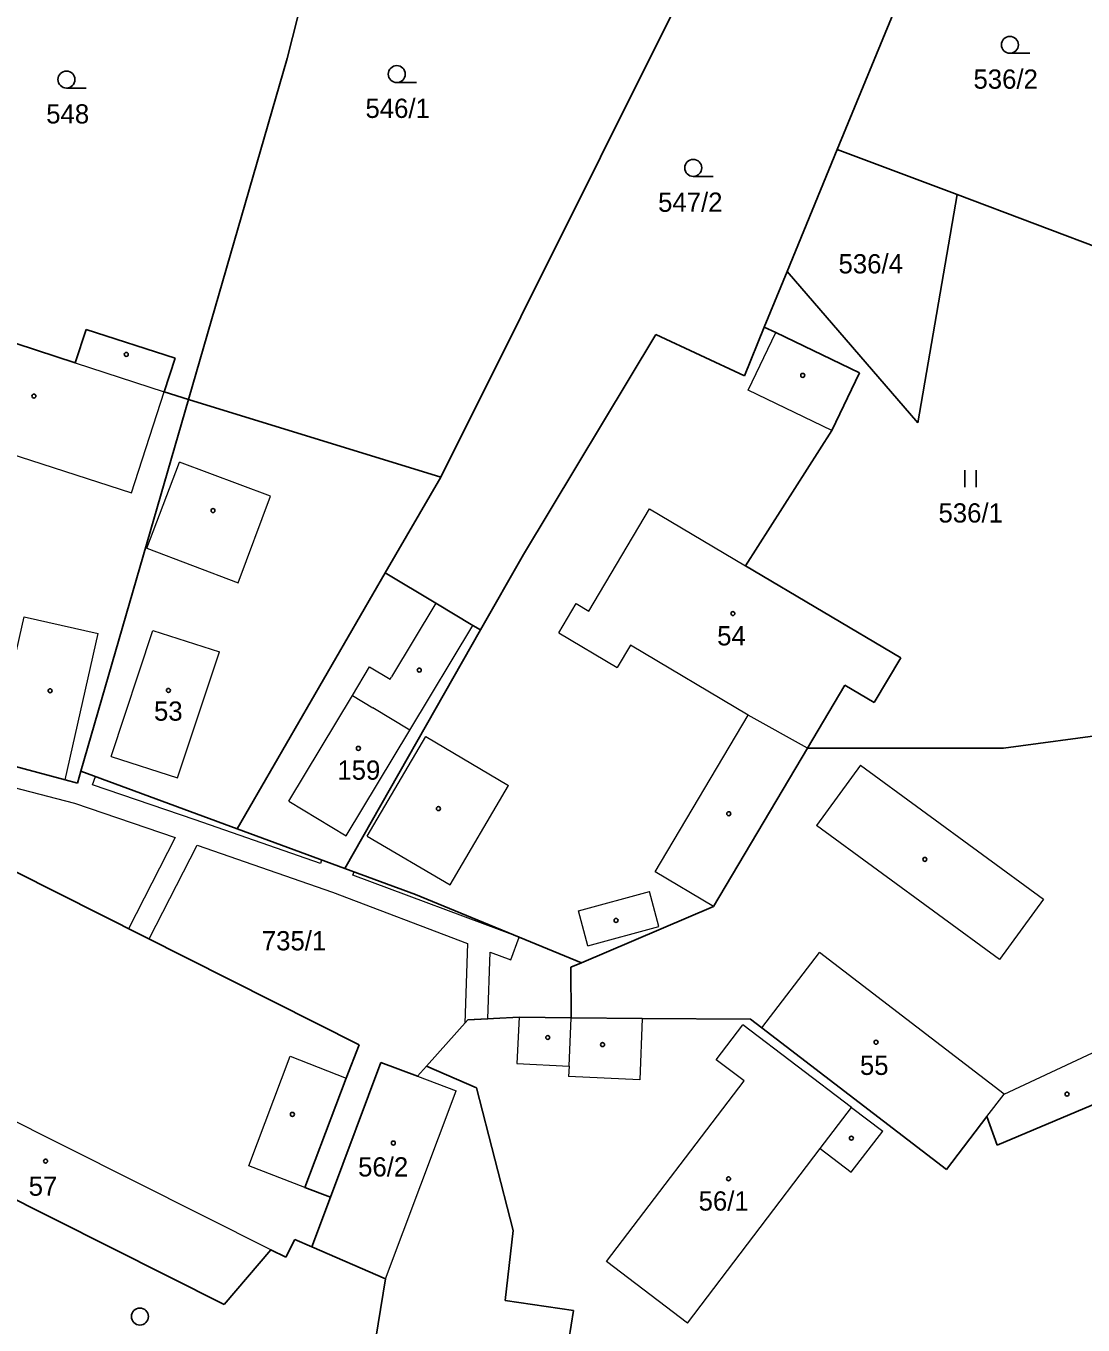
# Model space of a CAD drawing. Extents: x -701211 to -698780, y -1014269 to -1012378.
# Drawn here: x -700200.7 to -700107.3, y -1013412.7 to -1013298 of the extents above; entities that cross this region are included whole.
import ezdxf
from ezdxf.enums import TextEntityAlignment as Align

# ---------------------------------------------------------------- set-up
doc = ezdxf.new("R2010")
doc.units = 0
doc.header["$LTSCALE"] = 0.68
for name, color, linetype, lineweight in [('1', 7, 'Continuous', 25), ('13', 7, 'Continuous', 13), ('3', 7, 'Continuous', 25), ('4', 7, 'Continuous', 13), ('5', 7, 'Continuous', 25)]:
    doc.layers.add(name, color=color, linetype=linetype, lineweight=lineweight)
doc.layers.add('2', color=7, linetype='Continuous')

msp = doc.modelspace()

# ---------------------------------------------------------------- linework, layer by layer
at = {"layer": '1'}
for p, q in [((-700170.76, -1013273.9), (-700177.62, -1013300.82)), ((-700164.04, -1013337.79), (-700136.72, -1013283.1)), ((-700129.01, -1013308.85), (-700120.3, -1013287.65)), ((-700177.62, -1013300.82), (-700186.33, -1013330.94)), ((-700133.44, -1013319.64), (-700129.01, -1013308.85)), ((-700118.43, -1013312.85), (-700129.01, -1013308.85)), ((-700121.89, -1013333), (-700118.43, -1013312.85)), ((-700099.39, -1013320.04), (-700118.43, -1013312.85)), ((-700135.46, -1013324.55), (-700133.44, -1013319.64)), ((-700121.89, -1013333), (-700133.44, -1013319.64)), ((-700207.61, -1013324.04), (-700196.32, -1013327.7)), ((-700137.22, -1013328.84), (-700135.46, -1013324.55)), ((-700134.45, -1013325.03), (-700135.46, -1013324.55)), ((-700196.32, -1013327.7), (-700195.36, -1013324.75)), ((-700195.36, -1013324.75), (-700187.51, -1013327.3)), ((-700156.74, -1013344.62), (-700145.05, -1013325.21)), ((-700145.05, -1013325.21), (-700137.22, -1013328.84)), ((-700127.05, -1013328.57), (-700134.45, -1013325.03)), ((-700188.47, -1013330.25), (-700187.51, -1013327.3)), ((-700129.49, -1013333.67), (-700127.05, -1013328.57)), ((-700188.47, -1013330.25), (-700186.33, -1013330.94)), ((-700186.33, -1013330.94), (-700195.82, -1013363.77)), ((-700164.04, -1013337.79), (-700186.33, -1013330.94)), ((-700129.49, -1013333.67), (-700137.13, -1013345.62)), ((-700164.04, -1013337.79), (-700168.94, -1013346.25)), ((-700156.74, -1013344.62), (-700160.53, -1013351.29)), ((-700168.94, -1013346.25), (-700182.01, -1013368.85)), ((-700164.48, -1013348.93), (-700168.94, -1013346.25)), ((-700137.13, -1013345.62), (-700123.4, -1013353.75)), ((-700161.2, -1013350.9), (-700164.48, -1013348.93)), ((-700160.53, -1013351.29), (-700161.2, -1013350.9)), ((-700160.53, -1013351.29), (-700172.5, -1013372.35)), ((-700125.75, -1013357.71), (-700123.4, -1013353.75)), ((-700131.64, -1013361.74), (-700128.33, -1013356.17)), ((-700128.33, -1013356.17), (-700125.75, -1013357.71)), ((-700114.32, -1013361.72), (-700103.31, -1013360.25)), ((-700139.94, -1013375.71), (-700131.64, -1013361.74)), ((-700114.32, -1013361.72), (-700131.64, -1013361.74)), ((-700197.23, -1013364.52), (-700203.71, -1013362.8)), ((-700197.23, -1013364.52), (-700196.12, -1013364.82)), ((-700195.82, -1013363.77), (-700196.12, -1013364.82)), ((-700182.01, -1013368.85), (-700195.82, -1013363.77)), ((-700172.5, -1013372.35), (-700182.01, -1013368.85)), ((-700171.25, -1013387.94), (-700201.64, -1013372.62)), ((-700166.26, -1013374.64), (-700172.5, -1013372.35)), ((-700151.62, -1013380.68), (-700166.26, -1013374.64)), ((-700139.94, -1013375.71), (-700151.62, -1013380.68)), ((-700152.55, -1013381.08), (-700151.62, -1013380.68)), ((-700152.51, -1013385.54), (-700152.55, -1013381.08)), ((-700161.66, -1013385.71), (-700165.3, -1013389.81)), ((-700157.1, -1013385.49), (-700161.66, -1013385.71)), ((-700152.51, -1013385.54), (-700157.1, -1013385.49)), ((-700146.24, -1013385.6), (-700152.51, -1013385.54)), ((-700136.69, -1013385.65), (-700146.24, -1013385.6)), ((-700135.67, -1013386.43), (-700136.69, -1013385.65)), ((-700119.37, -1013398.94), (-700135.67, -1013386.43)), ((-700172.4, -1013390.86), (-700171.25, -1013387.94)), ((-700169.32, -1013389.49), (-700173.79, -1013401.39)), ((-700166.1, -1013390.7), (-700169.32, -1013389.49)), ((-700165.3, -1013389.81), (-700166.1, -1013390.7)), ((-700160.89, -1013391.73), (-700165.3, -1013389.81)), ((-700176.06, -1013400.54), (-700172.4, -1013390.86)), ((-700101.52, -1013391.13), (-700114.89, -1013396.78)), ((-700157.65, -1013404.33), (-700160.89, -1013391.73)), ((-700119.37, -1013398.94), (-700115.79, -1013394.27)), ((-700114.89, -1013396.78), (-700115.79, -1013394.27)), ((-700183.18, -1013410.86), (-700208.08, -1013398.36)), ((-700176.06, -1013400.54), (-700173.79, -1013401.39)), ((-700173.79, -1013401.39), (-700175.44, -1013405.77)), ((-700157.65, -1013404.33), (-700158.36, -1013410.51)), ((-700183.18, -1013410.86), (-700179.05, -1013406.02)), ((-700177.71, -1013406.69), (-700179.05, -1013406.02)), ((-700177.71, -1013406.69), (-700176.92, -1013405.13)), ((-700175.44, -1013405.77), (-700176.92, -1013405.13)), ((-700168.91, -1013408.58), (-700175.44, -1013405.77)), ((-700168.91, -1013408.58), (-700171.13, -1013421.98)), ((-700152.3, -1013411.38), (-700158.36, -1013410.51)), ((-700152.3, -1013411.38), (-700154.07, -1013422.05))]:
    msp.add_line(p, q, dxfattribs=at)
at = {"layer": '13'}
msp.add_lwpolyline([(-700205.74, -1013364.18), (-700196.4, -1013366.59), (-700187.51, -1013369.63), (-700191.63, -1013377.67), (-700189.81, -1013378.58), (-700185.57, -1013370.3), (-700173.61, -1013374.45), (-700161.68, -1013378.98), (-700161.91, -1013386), (-700161.66, -1013385.71), (-700159.87, -1013385.62), (-700159.67, -1013379.73), (-700157.85, -1013380.41), (-700157.1, -1013378.42), (-700171.8, -1013372.93), (-700171.69, -1013372.65), (-700172.5, -1013372.35), (-700174.56, -1013371.59), (-700174.67, -1013371.9), (-700185.73, -1013368.06), (-700194.79, -1013364.96), (-700194.54, -1013364.24), (-700195.82, -1013363.77), (-700196.12, -1013364.82), (-700197.23, -1013364.52), (-700203.71, -1013362.8)], dxfattribs=at)
at = {"layer": '3'}
for p, q in [((-700113.763, -1013300.37), (-700112.013, -1013300.37)), ((-700197.103, -1013303.44), (-700195.353, -1013303.44)), ((-700167.923, -1013302.95), (-700166.173, -1013302.95)), ((-700141.733, -1013311.24), (-700139.983, -1013311.24)), ((-700117.741, -1013338.68), (-700117.741, -1013337.18)), ((-700116.74, -1013338.68), (-700116.74, -1013337.18))]:
    msp.add_line(p, q, dxfattribs=at)
for centre in [(-700113.7629, -1013299.6198), (-700167.9229, -1013302.1998), (-700197.1029, -1013302.6898), (-700141.7329, -1013310.4898), (-700190.6129, -1013411.9198)]:
    msp.add_circle(centre, 0.75, dxfattribs=at)
at = {"layer": '4'}
for p, q in [((-700136.88, -1013330.13), (-700134.45, -1013325.03)), ((-700196.32, -1013327.7), (-700188.47, -1013330.25)), ((-700191.36, -1013339.18), (-700188.47, -1013330.25)), ((-700129.49, -1013333.67), (-700136.88, -1013330.13)), ((-700210.51, -1013332.98), (-700191.36, -1013339.18)), ((-700189.99, -1013344.08), (-700187.12, -1013336.46)), ((-700179.07, -1013339.49), (-700187.12, -1013336.46)), ((-700181.94, -1013347.12), (-700179.07, -1013339.49)), ((-700150.96, -1013349.62), (-700145.6, -1013340.6)), ((-700145.6, -1013340.6), (-700137.13, -1013345.62)), ((-700189.99, -1013344.08), (-700181.94, -1013347.12)), ((-700164.48, -1013348.93), (-700168.38, -1013355.42)), ((-700153.61, -1013351.54), (-700152.08, -1013348.96)), ((-700152.08, -1013348.96), (-700150.96, -1013349.62)), ((-700197.23, -1013364.52), (-700194.3, -1013351.61)), ((-700153.61, -1013351.54), (-700148.45, -1013354.6)), ((-700187.29, -1013364.34), (-700183.59, -1013353.21)), ((-700171.83, -1013357.08), (-700170.32, -1013354.56)), ((-700177.45, -1013366.42), (-700171.83, -1013357.08)), ((-700171.83, -1013357.08), (-700170.03, -1013358.16)), ((-700166.76, -1013360.13), (-700170.03, -1013358.16)), ((-700145.1, -1013372.65), (-700136.88, -1013358.81)), ((-700131.64, -1013361.74), (-700136.88, -1013358.81)), ((-700170.55, -1013369.5), (-700165.37, -1013360.71)), ((-700165.37, -1013360.71), (-700158.05, -1013365.02)), ((-700193.16, -1013362.48), (-700187.29, -1013364.34)), ((-700126.96, -1013363.24), (-700130.85, -1013368.56)), ((-700163.22, -1013373.81), (-700158.05, -1013365.02)), ((-700114.68, -1013380.38), (-700130.85, -1013368.56)), ((-700170.55, -1013369.5), (-700163.22, -1013373.81)), ((-700139.94, -1013375.71), (-700145.1, -1013372.65)), ((-700151.88, -1013376.1), (-700145.61, -1013374.4)), ((-700144.77, -1013377.49), (-700145.61, -1013374.4)), ((-700151.04, -1013379.19), (-700151.88, -1013376.1)), ((-700151.04, -1013379.19), (-700144.77, -1013377.49)), ((-700135.67, -1013386.43), (-700130.57, -1013379.77)), ((-700114.26, -1013392.27), (-700130.57, -1013379.77)), ((-700152.7, -1013389.81), (-700152.51, -1013385.54)), ((-700146.24, -1013385.6), (-700146.45, -1013391.02)), ((-700139.7, -1013389.24), (-700137.35, -1013386.15)), ((-700127.75, -1013393.45), (-700137.35, -1013386.15)), ((-700179.05, -1013406.02), (-700213.84, -1013388.55)), ((-700114.26, -1013392.27), (-700105.09, -1013387.99)), ((-700180.99, -1013398.6), (-700177.33, -1013388.92)), ((-700177.33, -1013388.92), (-700172.4, -1013390.86)), ((-700152.7, -1013389.81), (-700152.74, -1013390.72)), ((-700137.25, -1013391.1), (-700139.7, -1013389.24)), ((-700166.1, -1013390.7), (-700162.67, -1013391.99)), ((-700146.45, -1013391.02), (-700152.74, -1013390.72)), ((-700149.4, -1013407.07), (-700137.25, -1013391.1)), ((-700168.91, -1013408.58), (-700162.67, -1013391.99)), ((-700115.79, -1013394.27), (-700114.26, -1013392.27)), ((-700130.51, -1013397.08), (-700127.75, -1013393.45)), ((-700127.75, -1013393.45), (-700125, -1013395.54)), ((-700127.77, -1013399.17), (-700125, -1013395.54)), ((-700142.25, -1013412.51), (-700130.51, -1013397.08)), ((-700130.51, -1013397.08), (-700127.77, -1013399.17)), ((-700176.06, -1013400.54), (-700180.99, -1013398.6)), ((-700142.25, -1013412.51), (-700149.4, -1013407.07))]:
    msp.add_line(p, q, dxfattribs=at)
for points in [[(-700203.71, -1013362.8), (-700200.84, -1013350.14), (-700194.3, -1013351.61)], [(-700177.45, -1013366.42), (-700172.38, -1013369.47), (-700166.76, -1013360.13), (-700161.2, -1013350.9)], [(-700193.16, -1013362.48), (-700189.46, -1013351.35), (-700183.59, -1013353.21)], [(-700136.88, -1013358.81), (-700147.28, -1013352.63), (-700148.45, -1013354.6)], [(-700170.32, -1013354.56), (-700168.52, -1013355.64), (-700168.38, -1013355.42)], [(-700126.96, -1013363.24), (-700110.79, -1013375.06), (-700114.68, -1013380.38)], [(-700157.1, -1013385.49), (-700157.31, -1013389.57), (-700152.7, -1013389.81)]]:
    msp.add_lwpolyline(points, dxfattribs=at)
at = {"layer": '5'}
for centre in [(-700191.8168, -1013326.9592), (-700132.0668, -1013328.8092), (-700199.9768, -1013330.6392), (-700184.1568, -1013340.7492), (-700138.2368, -1013349.8392), (-700165.9368, -1013354.8392), (-700198.5468, -1013356.6592), (-700188.0968, -1013356.6292), (-700171.3168, -1013361.7492), (-700164.2468, -1013367.0692), (-700138.5968, -1013367.5192), (-700121.2768, -1013371.5492), (-700148.5568, -1013376.9392), (-700154.5868, -1013387.2792), (-700125.5868, -1013387.6992), (-700149.7468, -1013387.9092), (-700108.7168, -1013392.2792), (-700177.1468, -1013394.0692), (-700168.2268, -1013396.5992), (-700127.7668, -1013396.1692), (-700198.9468, -1013398.1992), (-700138.6168, -1013399.7592)]:
    msp.add_circle(centre, 0.175, dxfattribs=at)

# ---------------------------------------------------------------- texts
at = {"layer": '2'}
for s, p in [('536/2', (-700116.98, -1013303.495)), ('548', (-700198.89, -1013306.565)), ('546/1', (-700170.69, -1013306.075)), ('547/2', (-700144.84, -1013314.365)), ('536/4', (-700128.9, -1013319.805)), ('536/1', (-700120.07, -1013341.805)), ('54', (-700139.62, -1013352.655)), ('53', (-700189.37, -1013359.305)), ('159', (-700173.17, -1013364.515)), ('55', (-700127.01, -1013390.585)), ('56/2', (-700171.34, -1013399.555)), ('57', (-700200.44, -1013401.255)), ('56/1', (-700141.26, -1013402.565))]:
    msp.add_text(s, height=1.7, dxfattribs=at).set_placement(p)
msp.add_text('735/1', height=1.7, dxfattribs=at).set_placement((-700177, -1013379.585), align=Align.CENTER)

doc.saveas('drawing.dxf')
